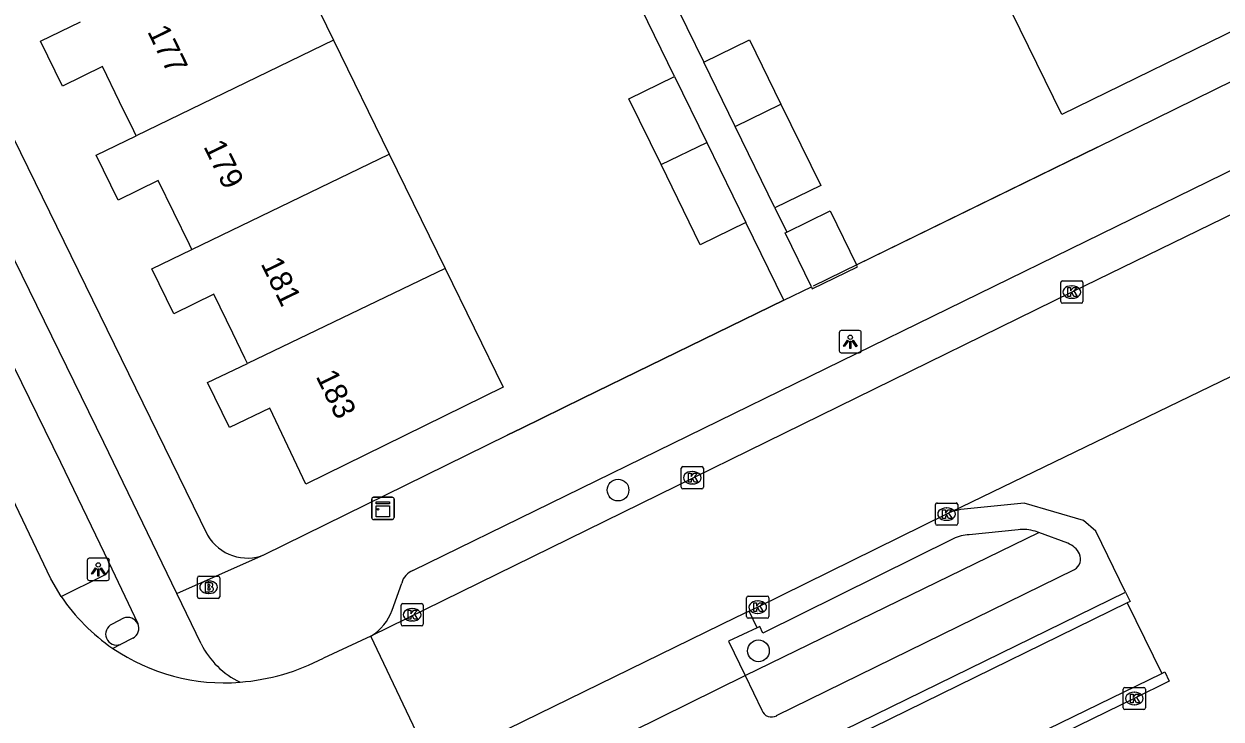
# Model space of a CAD drawing. Extents: x 160457 to 162082, y 388340 to 389736.
# Drawn here: x 160940.3 to 160994.2, y 388927.4 to 388958.7 of the extents above; entities that cross this region are included whole.
import ezdxf

# ---------------------------------------------------------------- set-up
doc = ezdxf.new("R2010")
doc.units = 0
for name, color, linetype in [('IMGEO_Boom', 7, 'Continuous'), ('IMGEO_Brandkraan', 7, 'Continuous'), ('IMGEO_Fietspad_gesloten', 7, 'Continuous'), ('IMGEO_Groenvoorziening', 7, 'Continuous'), ('IMGEO_Kast', 7, 'Continuous'), ('IMGEO_Kolk', 7, 'Continuous'), ('IMGEO_Lichtpunt', 7, 'Continuous'), ('IMGEO_Muur', 7, 'Continuous'), ('IMGEO_Pand', 7, 'Continuous'), ('IMGEO_Pand_nummerreeks', 7, 'Continuous'), ('IMGEO_Rijbaan_lokaal_gesloten', 7, 'Continuous'), ('IMGEO_Rijbaan_lokaal_open', 7, 'Continuous'), ('IMGEO_Voetpad_open', 7, 'Continuous')]:
    doc.layers.add(name, color=color, linetype=linetype)

msp = doc.modelspace()

# ---------------------------------------------------------------- linework, layer by layer
at = {"layer": 'IMGEO_Boom'}
for centre in [(160967.077, 388937.688), (160973.401, 388930.45)]:
    msp.add_circle(centre, 0.489, dxfattribs=at)
at = {"layer": 'IMGEO_Brandkraan'}
for p, q in [((160948.14, 388932.886), (160948.14, 388933.738)), ((160948.215, 388933.812), (160949.067, 388933.812)), ((160949.141, 388933.738), (160949.141, 388932.886)), ((160948.628, 388933.592), (160948.653, 388933.592)), ((160949.067, 388932.812), (160948.215, 388932.812)), ((160948.651, 388933.032), (160948.626, 388933.032))]:
    msp.add_line(p, q, dxfattribs=at)
for points in [[(160948.14, 388932.886), (160948.14, 388933.738)], [(160948.215, 388933.812), (160949.067, 388933.812)], [(160949.141, 388933.738), (160949.141, 388932.886)], [(160948.488, 388933.512), (160948.488, 388933.112), (160948.701, 388933.112)], [(160948.719, 388933.512), (160948.488, 388933.512)], [(160948.667, 388933.431), (160948.613, 388933.431), (160948.613, 388933.355)], [(160948.613, 388933.355), (160948.666, 388933.355)], [(160948.675, 388933.279), (160948.613, 388933.279), (160948.613, 388933.198)], [(160948.613, 388933.198), (160948.675, 388933.198)], [(160949.067, 388932.812), (160948.215, 388932.812)]]:
    msp.add_lwpolyline(points, dxfattribs=at)
for centre, radius, start, end in [((160948.217, 388933.736), 0.0765, 91.552, 178.448), ((160948.217, 388933.736), 0.0765, 91.552, 178.448), ((160949.065, 388933.736), 0.0765, 1.552, 88.448), ((160949.065, 388933.736), 0.0765, 1.552, 88.448), ((160948.668, 388933.393), 0.0379, 267.8285, 90.9355), ((160948.676, 388933.238), 0.0404, 269.8759, 90.5077), ((160948.707, 388933.363), 0.251, 268.6676, 293.5347), ((160948.723, 388933.367), 0.145, 59.4692, 91.5367), ((160948.748, 388933.414), 0.0922, 285.5137, 58.1501), ((160948.753, 388933.222), 0.105, 301.3115, 78.989), ((160948.217, 388932.888), 0.0765, 181.552, 268.448), ((160948.217, 388932.888), 0.0765, 181.552, 268.448), ((160949.065, 388932.888), 0.0765, 271.552, 358.448), ((160949.065, 388932.888), 0.0765, 271.552, 358.448)]:
    msp.add_arc(centre, radius, start, end, dxfattribs=at)
for centre, major_axis, ratio, start_param, end_param in [((160948.627, 388933.312), (-0.387, 0.002), 0.722429, 4.712389, 7.853982), ((160948.652, 388933.312), (-0.39, 0.002), 0.717154, 1.570796, 4.712389)]:
    msp.add_ellipse(centre, major_axis=major_axis, ratio=ratio, start_param=start_param, end_param=end_param, dxfattribs=at)
at = {"layer": 'IMGEO_Fietspad_gesloten'}
for points in [[(160947.207, 388933.03), (160943.921, 388939.826), (160914.477, 389000), (160885.175, 389059.974)], [(160914.221, 388995.583), (160941.968, 388938.939), (160944.137, 388934.46)], [(160944.137, 388934.46), (160945.449, 388931.679)], [(160948.304, 388930.76), (160947.207, 388933.03)], [(160945.225, 388931.02), (160944.67, 388930.741)], [(160944.67, 388930.741), (160944.326, 388930.562)]]:
    msp.add_lwpolyline(points, dxfattribs=at)
for centre, radius, start, end in [((160945.006, 388931.462), 0.493, 296.3455, 26.1078), ((160951.702, 388932.474), 3.806, 206.7654, 244.4221)]:
    msp.add_arc(centre, radius, start, end, dxfattribs=at)
at = {"layer": 'IMGEO_Groenvoorziening'}
msp.add_lwpolyline([(160972.801, 388929.345), (160986.019, 388935.774)], dxfattribs=at)
at = {"layer": 'IMGEO_Kast'}
for p, q in [((160955.991, 388936.437), (160955.991, 388937.278)), ((160955.991, 388937.278), (160955.991, 388936.437)), ((160956.066, 388937.362), (160956.907, 388937.362)), ((160956.907, 388937.362), (160956.066, 388937.362)), ((160956.991, 388937.287), (160956.991, 388936.446)), ((160956.991, 388936.446), (160956.991, 388937.287)), ((160956.916, 388936.362), (160956.075, 388936.362)), ((160956.075, 388936.362), (160956.916, 388936.362))]:
    msp.add_line(p, q, dxfattribs=at)
for points in [[(160956.186, 388937.152), (160956.786, 388937.152), (160956.786, 388937.067), (160956.186, 388937.067), (160956.186, 388937.152)], [(160956.186, 388936.977), (160956.786, 388936.977), (160956.786, 388936.488), (160956.186, 388936.488), (160956.186, 388936.977)]]:
    msp.add_lwpolyline(points, dxfattribs=at)
msp.add_circle((160956.27, 388936.826), 0.0377, dxfattribs=at)
for centre, start, end in [((160956.069, 388937.284), 92.4484, 184.2845), ((160956.069, 388937.284), 92.4484, 184.2845), ((160956.913, 388937.284), 2.4484, 94.2845), ((160956.913, 388937.284), 2.4484, 94.2845), ((160956.069, 388936.44), 182.4484, 274.2845), ((160956.069, 388936.44), 182.4484, 274.2845), ((160956.913, 388936.44), 272.4484, 4.2845), ((160956.913, 388936.44), 272.4484, 4.2845)]:
    msp.add_arc(centre, 0.0779, start, end, dxfattribs=at)
at = {"layer": 'IMGEO_Kolk'}
for p, q in [((160987.013, 388946.171), (160987.013, 388947.023)), ((160987.088, 388947.097), (160987.94, 388947.097)), ((160987.501, 388946.877), (160987.526, 388946.877)), ((160988.014, 388947.023), (160988.014, 388946.171)), ((160987.94, 388946.097), (160987.088, 388946.097)), ((160987.524, 388946.317), (160987.499, 388946.317)), ((160969.924, 388937.816), (160969.924, 388938.668)), ((160969.999, 388938.742), (160970.851, 388938.742)), ((160970.925, 388938.668), (160970.925, 388937.816)), ((160970.412, 388938.522), (160970.437, 388938.522)), ((160970.851, 388937.742), (160969.999, 388937.742)), ((160970.435, 388937.962), (160970.41, 388937.962)), ((160981.372, 388936.178), (160981.372, 388937.03)), ((160981.447, 388937.104), (160982.299, 388937.104)), ((160982.373, 388937.03), (160982.373, 388936.178)), ((160981.86, 388936.884), (160981.885, 388936.884)), ((160982.299, 388936.104), (160981.447, 388936.104)), ((160981.883, 388936.324), (160981.858, 388936.324)), ((160972.868, 388931.99), (160972.868, 388932.842)), ((160972.943, 388932.916), (160973.795, 388932.916)), ((160973.356, 388932.696), (160973.381, 388932.696)), ((160973.869, 388932.842), (160973.869, 388931.99)), ((160957.307, 388931.648), (160957.307, 388932.5)), ((160957.382, 388932.574), (160958.234, 388932.574)), ((160957.795, 388932.354), (160957.82, 388932.354)), ((160958.308, 388932.5), (160958.308, 388931.648)), ((160973.379, 388932.136), (160973.354, 388932.136)), ((160958.234, 388931.574), (160957.382, 388931.574)), ((160957.818, 388931.794), (160957.793, 388931.794)), ((160973.795, 388931.916), (160972.943, 388931.916)), ((160989.826, 388927.88), (160989.826, 388928.732)), ((160989.901, 388928.806), (160990.753, 388928.806)), ((160990.314, 388928.586), (160990.339, 388928.586)), ((160990.827, 388928.732), (160990.827, 388927.88)), ((160990.753, 388927.806), (160989.901, 388927.806)), ((160990.337, 388928.026), (160990.312, 388928.026))]:
    msp.add_line(p, q, dxfattribs=at)
for points in [[(160987.013, 388946.171), (160987.013, 388947.023)], [(160987.088, 388947.097), (160987.94, 388947.097)], [(160987.334, 388946.797), (160987.457, 388946.797), (160987.457, 388946.646), (160987.587, 388946.797), (160987.751, 388946.797), (160987.605, 388946.646), (160987.758, 388946.397), (160987.606, 388946.397), (160987.521, 388946.561), (160987.457, 388946.494), (160987.457, 388946.397), (160987.334, 388946.397), (160987.334, 388946.797)], [(160988.014, 388947.023), (160988.014, 388946.171)], [(160987.94, 388946.097), (160987.088, 388946.097)], [(160969.924, 388937.816), (160969.924, 388938.668)], [(160969.999, 388938.742), (160970.851, 388938.742)], [(160970.925, 388938.668), (160970.925, 388937.816)], [(160970.245, 388938.442), (160970.368, 388938.442), (160970.368, 388938.291), (160970.498, 388938.442), (160970.662, 388938.442), (160970.516, 388938.291), (160970.669, 388938.042), (160970.517, 388938.042), (160970.432, 388938.206), (160970.368, 388938.139), (160970.368, 388938.042), (160970.245, 388938.042), (160970.245, 388938.442)], [(160970.851, 388937.742), (160969.999, 388937.742)], [(160981.372, 388936.178), (160981.372, 388937.03)], [(160981.447, 388937.104), (160982.299, 388937.104)], [(160982.373, 388937.03), (160982.373, 388936.178)], [(160981.693, 388936.804), (160981.816, 388936.804), (160981.816, 388936.653), (160981.946, 388936.804), (160982.11, 388936.804), (160981.964, 388936.653), (160982.117, 388936.404), (160981.965, 388936.404), (160981.88, 388936.568), (160981.816, 388936.501), (160981.816, 388936.404), (160981.693, 388936.404), (160981.693, 388936.804)], [(160982.299, 388936.104), (160981.447, 388936.104)], [(160972.868, 388931.99), (160972.868, 388932.842)], [(160972.943, 388932.916), (160973.795, 388932.916)], [(160973.189, 388932.616), (160973.312, 388932.616), (160973.312, 388932.465), (160973.442, 388932.616), (160973.606, 388932.616), (160973.46, 388932.465), (160973.613, 388932.216), (160973.461, 388932.216), (160973.376, 388932.38), (160973.312, 388932.313), (160973.312, 388932.216), (160973.189, 388932.216), (160973.189, 388932.616)], [(160973.869, 388932.842), (160973.869, 388931.99)], [(160957.307, 388931.648), (160957.307, 388932.5)], [(160957.382, 388932.574), (160958.234, 388932.574)], [(160957.628, 388932.274), (160957.751, 388932.274), (160957.751, 388932.123), (160957.881, 388932.274), (160958.045, 388932.274), (160957.899, 388932.123), (160958.052, 388931.874), (160957.9, 388931.874), (160957.815, 388932.038), (160957.751, 388931.971), (160957.751, 388931.874), (160957.628, 388931.874), (160957.628, 388932.274)], [(160958.308, 388932.5), (160958.308, 388931.648)], [(160958.234, 388931.574), (160957.382, 388931.574)], [(160973.795, 388931.916), (160972.943, 388931.916)], [(160989.826, 388927.88), (160989.826, 388928.732)], [(160989.901, 388928.806), (160990.753, 388928.806)], [(160990.147, 388928.506), (160990.27, 388928.506), (160990.27, 388928.355), (160990.4, 388928.506), (160990.564, 388928.506), (160990.418, 388928.355), (160990.571, 388928.106), (160990.419, 388928.106), (160990.334, 388928.27), (160990.27, 388928.203), (160990.27, 388928.106), (160990.147, 388928.106), (160990.147, 388928.506)], [(160990.827, 388928.732), (160990.827, 388927.88)], [(160990.753, 388927.806), (160989.901, 388927.806)]]:
    msp.add_lwpolyline(points, dxfattribs=at)
for centre, start, end in [((160987.09, 388947.021), 91.552, 178.448), ((160987.09, 388947.021), 91.552, 178.448), ((160987.938, 388947.021), 1.552, 88.448), ((160987.938, 388947.021), 1.552, 88.448), ((160987.09, 388946.173), 181.552, 268.448), ((160987.09, 388946.173), 181.552, 268.448), ((160987.938, 388946.173), 271.552, 358.448), ((160987.938, 388946.173), 271.552, 358.448), ((160970.001, 388938.666), 91.552, 178.448), ((160970.001, 388938.666), 91.552, 178.448), ((160970.849, 388938.666), 1.552, 88.448), ((160970.849, 388938.666), 1.552, 88.448), ((160970.001, 388937.818), 181.552, 268.448), ((160970.001, 388937.818), 181.552, 268.448), ((160970.849, 388937.818), 271.552, 358.448), ((160970.849, 388937.818), 271.552, 358.448), ((160981.449, 388937.028), 91.552, 178.448), ((160981.449, 388937.028), 91.552, 178.448), ((160982.297, 388937.028), 1.552, 88.448), ((160982.297, 388937.028), 1.552, 88.448), ((160981.449, 388936.18), 181.552, 268.448), ((160981.449, 388936.18), 181.552, 268.448), ((160982.297, 388936.18), 271.552, 358.448), ((160982.297, 388936.18), 271.552, 358.448), ((160972.945, 388932.84), 91.552, 178.448), ((160972.945, 388932.84), 91.552, 178.448), ((160973.793, 388932.84), 1.552, 88.448), ((160973.793, 388932.84), 1.552, 88.448), ((160957.384, 388932.498), 91.552, 178.448), ((160957.384, 388932.498), 91.552, 178.448), ((160958.232, 388932.498), 1.552, 88.448), ((160958.232, 388932.498), 1.552, 88.448), ((160957.384, 388931.65), 181.552, 268.448), ((160957.384, 388931.65), 181.552, 268.448), ((160958.232, 388931.65), 271.552, 358.448), ((160958.232, 388931.65), 271.552, 358.448), ((160972.945, 388931.992), 181.552, 268.448), ((160972.945, 388931.992), 181.552, 268.448), ((160973.793, 388931.992), 271.552, 358.448), ((160973.793, 388931.992), 271.552, 358.448), ((160989.903, 388928.73), 91.552, 178.448), ((160989.903, 388928.73), 91.552, 178.448), ((160990.751, 388928.73), 1.552, 88.448), ((160990.751, 388928.73), 1.552, 88.448), ((160989.903, 388927.882), 181.552, 268.448), ((160989.903, 388927.882), 181.552, 268.448), ((160990.751, 388927.882), 271.552, 358.448), ((160990.751, 388927.882), 271.552, 358.448)]:
    msp.add_arc(centre, 0.0765, start, end, dxfattribs=at)
for centre, major_axis, ratio, start_param, end_param in [((160987.5, 388946.597), (-0.387, 0.002), 0.722429, 4.712389, 7.853982), ((160987.525, 388946.597), (-0.39, 0.002), 0.717154, 1.570796, 4.712389), ((160970.411, 388938.242), (-0.387, 0.002), 0.722429, 4.712389, 7.853982), ((160970.436, 388938.242), (-0.39, 0.002), 0.717154, 1.570796, 4.712389), ((160981.859, 388936.604), (-0.387, 0.002), 0.722429, 4.712389, 7.853982), ((160981.884, 388936.604), (-0.39, 0.002), 0.717154, 1.570796, 4.712389), ((160973.355, 388932.416), (-0.387, 0.002), 0.722429, 4.712389, 7.853982), ((160973.38, 388932.416), (-0.39, 0.002), 0.717154, 1.570796, 4.712389), ((160957.794, 388932.074), (-0.387, 0.002), 0.722429, 4.712389, 7.853982), ((160957.819, 388932.074), (-0.39, 0.002), 0.717154, 1.570796, 4.712389), ((160990.313, 388928.306), (-0.387, 0.002), 0.722429, 4.712389, 7.853982), ((160990.338, 388928.306), (-0.39, 0.002), 0.717154, 1.570796, 4.712389)]:
    msp.add_ellipse(centre, major_axis=major_axis, ratio=ratio, start_param=start_param, end_param=end_param, dxfattribs=at)
at = {"layer": 'IMGEO_Lichtpunt'}
for p, q in [((160977.036, 388944.766), (160977.036, 388943.959)), ((160977.036, 388944.766), (160977.036, 388943.959)), ((160977.938, 388944.861), (160977.13, 388944.861)), ((160977.938, 388944.861), (160977.13, 388944.861)), ((160978.032, 388943.959), (160978.032, 388944.766)), ((160978.032, 388943.959), (160978.032, 388944.766)), ((160977.13, 388943.865), (160977.938, 388943.865)), ((160977.13, 388943.865), (160977.938, 388943.865)), ((160943.176, 388934.52), (160943.176, 388933.713)), ((160943.176, 388934.52), (160943.176, 388933.713)), ((160944.078, 388934.615), (160943.27, 388934.615)), ((160944.078, 388934.615), (160943.27, 388934.615)), ((160944.172, 388933.713), (160944.172, 388934.52)), ((160944.172, 388933.713), (160944.172, 388934.52)), ((160943.27, 388933.619), (160944.078, 388933.619)), ((160943.27, 388933.619), (160944.078, 388933.619))]:
    msp.add_line(p, q, dxfattribs=at)
for points in [[(160977.41, 388944.43), (160977.449, 388944.402), (160977.261, 388944.14), (160977.223, 388944.167), (160977.41, 388944.43)], [(160977.512, 388944.382), (160977.559, 388944.382), (160977.559, 388944.06), (160977.512, 388944.06), (160977.512, 388944.382)], [(160977.622, 388944.402), (160977.66, 388944.429), (160977.847, 388944.167), (160977.808, 388944.139), (160977.622, 388944.402)], [(160943.55, 388934.184), (160943.589, 388934.156), (160943.401, 388933.894), (160943.363, 388933.921), (160943.55, 388934.184)], [(160943.652, 388934.136), (160943.699, 388934.136), (160943.699, 388933.814), (160943.652, 388933.814), (160943.652, 388934.136)], [(160943.762, 388934.156), (160943.8, 388934.183), (160943.987, 388933.921), (160943.948, 388933.893), (160943.762, 388934.156)]]:
    msp.add_lwpolyline(points, dxfattribs=at)
for centre in [(160977.535, 388944.564), (160943.675, 388934.318)]:
    msp.add_circle(centre, 0.0994, dxfattribs=at)
for centre, start, end in [((160977.13, 388944.766), 90, 180), ((160977.13, 388944.766), 90, 180), ((160977.938, 388944.766), 0, 90), ((160977.938, 388944.766), 0, 90), ((160977.13, 388943.959), 180, 270), ((160977.13, 388943.959), 180, 270), ((160977.938, 388943.959), 270, 0), ((160977.938, 388943.959), 270, 360), ((160943.27, 388934.52), 90, 180), ((160943.27, 388934.52), 90, 180), ((160944.078, 388934.52), 0, 90), ((160944.078, 388934.52), 0, 90), ((160943.27, 388933.713), 180, 270), ((160943.27, 388933.713), 180, 270), ((160944.078, 388933.713), 270, 0), ((160944.078, 388933.713), 270, 360)]:
    msp.add_arc(centre, 0.0946, start, end, dxfattribs=at)
at = {"layer": 'IMGEO_Muur'}
for points in [[(160988.661, 388953.113), (160975.864, 388946.865)], [(160974.545, 388946.231), (160965.493, 388941.816)], [(160965.493, 388941.816), (160962.749, 388940.478)], [(160962.749, 388940.478), (160962.079, 388940.151)], [(160971.467, 388919.109), (160969.534, 388923.115), (160989.935, 388933.091)], [(160989.999, 388932.609), (160970.161, 388922.89), (160971.684, 388919.749), (160991.562, 388929.435)], [(160989.935, 388933.091), (160990.135, 388932.678), (160989.999, 388932.609)], [(160991.562, 388929.435), (160991.696, 388929.511), (160991.898, 388929.092), (160990.326, 388928.308), (160971.467, 388919.109)]]:
    msp.add_lwpolyline(points, dxfattribs=at)
at = {"layer": 'IMGEO_Pand'}
for points in [[(160993.094, 388964.192), (160994.89, 388965.07), (160995.876, 388963.061), (160994.078, 388962.183), (160995.724, 388958.813), (160987.069, 388954.587), (160984.44, 388959.961)], [(160951.768, 388963.052), (160954.272, 388957.931)], [(160945.384, 388953.626), (160945.27, 388953.859), (160944.631, 388955.164), (160943.86, 388956.74), (160942.064, 388955.861), (160941.076, 388957.88), (160942.875, 388958.75)], [(160954.272, 388957.931), (160945.384, 388953.626)], [(160954.272, 388957.931), (160956.775, 388952.809)], [(160970.94, 388956.941), (160972.998, 388957.946), (160974.409, 388955.057)], [(160972.352, 388954.051), (160970.94, 388956.941)], [(160969.014, 388952.332), (160967.567, 388955.292), (160969.624, 388956.297)], [(160969.624, 388956.297), (160971.078, 388953.324)], [(160972.352, 388954.051), (160974.409, 388955.057)], [(160974.409, 388955.057), (160976.203, 388951.385), (160974.146, 388950.38)], [(160947.89, 388948.508), (160947.775, 388948.742), (160947.072, 388950.178), (160946.369, 388951.614), (160944.573, 388950.736), (160943.585, 388952.755), (160945.384, 388953.626)], [(160974.146, 388950.38), (160972.352, 388954.051)], [(160969.014, 388952.332), (160971.078, 388953.324)], [(160971.078, 388953.324), (160972.835, 388949.729)], [(160947.89, 388948.508), (160956.775, 388952.809)], [(160956.775, 388952.809), (160959.292, 388947.661)], [(160972.835, 388949.729), (160970.778, 388948.723), (160969.014, 388952.332)], [(160974.676, 388949.296), (160976.632, 388950.251), (160977.82, 388947.82)], [(160975.786, 388946.828), (160974.599, 388949.258), (160974.676, 388949.296)], [(160950.396, 388943.387), (160950.279, 388943.625), (160949.73, 388944.747), (160948.873, 388946.498), (160947.078, 388945.619), (160946.09, 388947.637), (160947.89, 388948.508)], [(160975.786, 388946.828), (160975.826, 388946.746), (160977.859, 388947.739), (160977.82, 388947.82)], [(160959.292, 388947.661), (160961.905, 388942.315), (160953.018, 388937.957), (160951.404, 388941.365), (160949.582, 388940.502), (160948.594, 388942.521), (160950.396, 388943.387)], [(160959.292, 388947.661), (160950.396, 388943.387)]]:
    msp.add_lwpolyline(points, dxfattribs=at)
at = {"layer": 'IMGEO_Rijbaan_lokaal_gesloten'}
for points in [[(160998.445, 388951.916), (160997.165, 388951.282), (160987.515, 388946.596), (160955.947, 388931.117)], [(160982.072, 388936.703), (160996.529, 388943.704)], [(160942.004, 388932.896), (160941.545, 388933.684), (160940.575, 388935.701), (160939.805, 388937.301)], [(160982.072, 388936.703), (160981.872, 388936.606), (160973.368, 388932.417), (160972.985, 388932.234)], [(160989.999, 388932.609), (160991.562, 388929.435)], [(160972.985, 388932.234), (160972.387, 388931.949), (160960.755, 388926.265), (160958.841, 388925.327), (160958.731, 388925.273)], [(160955.947, 388931.117), (160953.816, 388930.122)], [(160958.731, 388925.273), (160955.947, 388931.117)]]:
    msp.add_lwpolyline(points, dxfattribs=at)
for centre, radius, start, end in [((160949.342, 388937.874), 8.867, 214.1529, 235.5517), ((160949.336, 388937.882), 8.87, 235.6088, 274.674), ((160949.272, 388938.844), 9.834, 274.5874, 297.5168)]:
    msp.add_arc(centre, radius, start, end, dxfattribs=at)
at = {"layer": 'IMGEO_Rijbaan_lokaal_open'}
msp.add_lwpolyline([(160989.935, 388933.091), (160988.595, 388935.834), (160988.034, 388936.323), (160985.368, 388937.098), (160982.519, 388936.816), (160982.072, 388936.703)], dxfattribs=at)
at = {"layer": 'IMGEO_Voetpad_open'}
for points in [[(160917.838, 388998.543), (160948.6, 388935.651)], [(160969.089, 388960.754), (160969.418, 388960.08), (160970.94, 388956.941)], [(160969.624, 388956.297), (160967.813, 388959.998), (160967.515, 388960.608)], [(160977.82, 388947.82), (160988.661, 388953.113), (160999.198, 388958.296)], [(160957.845, 388934.069), (160995.033, 388952.24)], [(160974.146, 388950.38), (160974.676, 388949.296)], [(160974.545, 388946.231), (160972.835, 388949.729)], [(160974.545, 388946.231), (160975.786, 388946.828)], [(160951.165, 388934.782), (160962.079, 388940.151), (160962.749, 388940.478), (160965.493, 388941.816), (160974.545, 388946.231)], [(160985.091, 388935.897), (160982.895, 388935.674)], [(160986.019, 388935.774), (160985.859, 388935.833)], [(160982.171, 388935.491), (160973.599, 388931.241), (160973.458, 388931.54), (160973.343, 388931.486)], [(160987.325, 388935.292), (160986.019, 388935.774)], [(160947.207, 388933.03), (160951.165, 388934.782)], [(160942.004, 388932.896), (160943.883, 388933.82)], [(160974.221, 388927.534), (160987.631, 388934.117)], [(160956.901, 388932.288), (160957.337, 388933.502)], [(160973.343, 388931.486), (160972.985, 388932.234)], [(160944.815, 388931.918), (160944.302, 388931.65)], [(160973.343, 388931.486), (160972.059, 388930.889), (160972.801, 388929.345)], [(160957.691, 388924.759), (160958.834, 388922.446), (160972.801, 388929.345)], [(160972.801, 388929.345), (160973.553, 388927.779)]]:
    msp.add_lwpolyline(points, dxfattribs=at)
for centre, radius, start, end in [((160985.326, 388934.072), 1.84, 73.1507, 97.322), ((160950.382, 388936.692), 2.064, 210.2834, 292.2847), ((160982.954, 388933.917), 1.758, 91.9235, 116.4467), ((160986.957, 388934.347), 1.014, 27.2866, 68.7034), ((160987.375, 388934.585), 0.534, 298.6622, 25.1617), ((160943.688, 388934.268), 0.489, 293.5614, 23.1448), ((160958.155, 388933.28), 0.848, 111.458, 164.8249), ((160954.895, 388932.948), 2.112, 299.8807, 341.7807), ((160944.498, 388931.2), 0.491, 113.5462, 290.534), ((160945.003, 388931.457), 0.498, 26.4538, 112.2362), ((160973.993, 388927.944), 0.47, 200.6192, 299.0981)]:
    msp.add_arc(centre, radius, start, end, dxfattribs=at)

# ---------------------------------------------------------------- texts
at = {"layer": 'IMGEO_Pand_nummerreeks'}
for s, p in [('177', (160945.867, 388958.321)), ('179', (160948.395, 388953.15)), ('181', (160950.974, 388947.875)), ('183', (160953.452, 388942.807))]:
    msp.add_text(s, height=1, rotation=296.0522, dxfattribs=at).set_placement(p)

doc.saveas('drawing.dxf')
